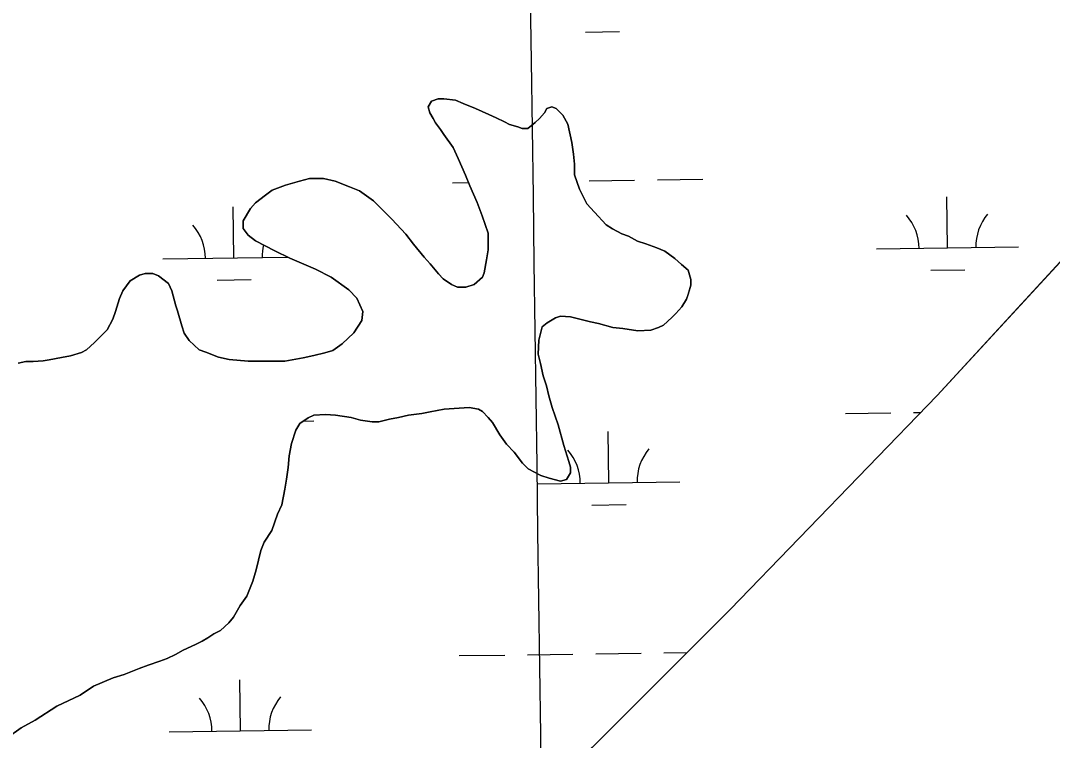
# Model space of a CAD drawing. Extents: x 3767014 to 3805179, y 361544 to 387384.
# Drawn here: x 3773365 to 3774090, y 379686 to 380192 of the extents above; entities that cross this region are included whole.
import ezdxf

# ---------------------------------------------------------------- set-up
doc = ezdxf.new("R2010")
doc.units = 0
for name, color, linetype in [('V-GRID-MAJR', 7, 'Continuous'), ('V-TOPO-SHOR', 7, 'Continuous'), ('V-WETL-SWMP', 7, 'Continuous')]:
    doc.layers.add(name, color=color, linetype=linetype)

msp = doc.modelspace()

# ---------------------------------------------------------------- linework, layer by layer
at = {"layer": 'V-GRID-MAJR'}
msp.add_spline([(3773902.222, 367002.175), (3773820.257, 373061.356), (3773738.277, 379121.596), (3773656.297, 385181.838), (3773656.283, 385182.897)], degree=3, dxfattribs=at)
at = {"layer": 'V-TOPO-SHOR'}
for points in [[(3773343.168, 379222.771), (3773454.659, 379340.764), (3773583.265, 379458.387), (3773603.069, 379484.861), (3773674.917, 379575.967), (3773766.977, 379680.709), (3773863.71, 379777.678), (3774009.393, 379927.997), (3774246.737, 380186.168), (3774365.994, 380314.674), (3774428.923, 380382.817), (3774514.778, 380472.773), (3774567.602, 380533.904)], [(3773521.27, 380050.826), (3773526.515, 380059.594), (3773530.015, 380063.685), (3773537.015, 380068.949), (3773541.683, 380072.457), (3773551.022, 380075.973), (3773560.946, 380078.904), (3773567.95, 380080.665), (3773577.879, 380080.678), (3773586.057, 380078.937), (3773595.989, 380074.859), (3773603, 380071.949), (3773612.937, 380064.953), (3773618.782, 380059.12), (3773625.798, 380052.122), (3773635.737, 380041.622), (3773641.002, 380034.62), (3773648.605, 380025.288), (3773652.699, 380020.62), (3773658.548, 380013.62), (3773662.056, 380010.12), (3773667.899, 380006.04), (3773671.989, 380004.293), (3773677.83, 380004.3), (3773683.666, 380006.059), (3773689.499, 380011.32), (3773690.664, 380014.243), (3773692.403, 380023.588), (3773693.564, 380030.598), (3773693.55, 380042.276), (3773689.448, 380054.535), (3773685.932, 380063.874), (3773680.662, 380075.545), (3773677.733, 380083.133), (3773672.464, 380094.807), (3773668.949, 380102.395), (3773662.517, 380111.73), (3773660.176, 380115.232), (3773656.666, 380119.899), (3773654.91, 380122.815), (3773652.57, 380126.901), (3773651.396, 380130.987), (3773653.729, 380135.079), (3773658.396, 380136.836), (3773662.486, 380136.84), (3773670.662, 380135.683), (3773675.921, 380133.352), (3773684.684, 380129.86), (3773694.031, 380125.783), (3773699.291, 380123.454), (3773705.134, 380120.54), (3773708.64, 380118.793), (3773714.483, 380117.048), (3773717.403, 380115.885), (3773721.491, 380115.889), (3773726.742, 380119.983), (3773729.658, 380122.907), (3773733.156, 380126.999), (3773734.905, 380129.922), (3773738.407, 380131.093), (3773741.328, 380129.928), (3773746.005, 380125.263), (3773749.518, 380118.842), (3773752.453, 380105.999), (3773753.63, 380097.826), (3773754.222, 380090.819), (3773754.232, 380083.227), (3773757.749, 380073.305), (3773763.016, 380062.799), (3773768.28, 380056.966), (3773776.465, 380048.217), (3773781.141, 380045.303), (3773787.568, 380041.807), (3773792.241, 380040.06), (3773798.67, 380036.564), (3773804.511, 380034.819), (3773812.107, 380031.909), (3773817.95, 380029.58), (3773824.962, 380024.333), (3773829.64, 380020.251), (3773834.315, 380016.17), (3773836.077, 380009.747), (3773836.081, 380005.659), (3773834.338, 379999.235), (3773833.172, 379995.729), (3773829.674, 379990.469), (3773825.593, 379985.792), (3773822.676, 379982.869), (3773816.844, 379977.606), (3773813.342, 379975.851), (3773808.089, 379974.092), (3773798.746, 379973.496), (3773788.233, 379975.234), (3773781.225, 379975.812), (3773771.294, 379978.718), (3773765.453, 379979.879), (3773756.106, 379982.204), (3773751.433, 379983.367), (3773744.424, 379983.942), (3773740.922, 379982.769), (3773735.088, 379979.259)], [(3773363.138, 379950.777), (3773368.393, 379951.953), (3773373.648, 379951.959), (3773380.655, 379952.551), (3773384.742, 379953.141), (3773393.5, 379954.902), (3773399.922, 379956.077), (3773407.51, 379958.422), (3773411.012, 379960.18), (3773416.845, 379965.443), (3773423.261, 379971.874), (3773425.594, 379974.212), (3773429.671, 379981.808), (3773431.418, 379987.066), (3773434.327, 379996.413), (3773436.655, 380001.672), (3773441.902, 380008.686), (3773448.323, 380012.78), (3773452.408, 380013.954), (3773457.663, 380013.96), (3773461.753, 380012.213), (3773468.768, 380006.966), (3773471.111, 380001.713), (3773474.041, 379991.207), (3773475.215, 379987.703), (3773478.148, 379977.196), (3773479.905, 379971.941), (3773483.415, 379966.69), (3773490.429, 379960.276), (3773495.105, 379958.529), (3773503.868, 379955.037), (3773511.462, 379953.292), (3773524.893, 379952.141), (3773534.236, 379952.153), (3773550.587, 379952.174), (3773563.432, 379954.525), (3773571.022, 379956.284), (3773578.61, 379958.048), (3773584.449, 379959.807), (3773590.867, 379964.484), (3773599.033, 379972.087), (3773604.861, 379980.852), (3773605.439, 379987.277), (3773601.339, 379996.616), (3773595.492, 380002.448), (3773583.218, 380011.193), (3773572.116, 380017.02), (3773554.003, 380024.587), (3773543.487, 380029.83), (3773530.048, 380036.822), (3773524.787, 380040.904), (3773521.276, 380045.571), (3773521.27, 380050.826)], [(3773735.088, 379979.259), (3773731.588, 379976.334), (3773729.263, 379966.989), (3773728.692, 379957.06), (3773730.451, 379950.64), (3773732.212, 379941.883), (3773734.557, 379934.877), (3773736.316, 379927.872), (3773738.663, 379919.699), (3773742.766, 379907.442), (3773746.872, 379892.847), (3773750.388, 379881.755), (3773751.562, 379877.67), (3773751.566, 379873.582), (3773748.652, 379868.906), (3773744.566, 379867.735), (3773736.388, 379870.059), (3773730.545, 379871.804), (3773721.782, 379876.466), (3773717.688, 379880.547), (3773711.839, 379888.133), (3773706.577, 379893.966), (3773701.898, 379900.384), (3773696.63, 379909.137), (3773693.708, 379912.637), (3773689.614, 379916.721), (3773686.691, 379918.468), (3773680.267, 379919.627), (3773669.756, 379919.031), (3773662.75, 379918.439), (3773652.826, 379916.676), (3773646.987, 379915.5), (3773637.644, 379914.321), (3773630.64, 379912.562), (3773624.217, 379911.386), (3773616.627, 379909.625), (3773611.956, 379909.619), (3773603.778, 379910.776), (3773597.353, 379912.521), (3773586.255, 379914.259), (3773579.247, 379914.835), (3773571.074, 379914.241), (3773566.988, 379912.484), (3773561.153, 379908.39), (3773558.239, 379903.712), (3773555.331, 379894.367), (3773553.59, 379885.606), (3773553.014, 379877.428), (3773551.857, 379869.252), (3773550.698, 379862.242), (3773548.376, 379851.144), (3773545.463, 379844.717), (3773541.39, 379833.034), (3773536.145, 379824.852), (3773533.814, 379819.009), (3773530.327, 379805.574), (3773528, 379797.396), (3773523.927, 379786.88), (3773519.263, 379780.449), (3773514.602, 379772.269), (3773511.102, 379768.178), (3773505.269, 379762.914), (3773500.6, 379760.573), (3773496.516, 379757.649), (3773492.43, 379755.308), (3773487.763, 379752.967), (3773479.008, 379748.869), (3773473.755, 379745.94), (3773467.92, 379743.016), (3773462.667, 379741.257), (3773454.493, 379738.328), (3773448.073, 379735.983), (3773437.566, 379731.883), (3773429.979, 379729.538), (3773415.97, 379723.681), (3773406.636, 379717.246), (3773390.292, 379709.635), (3773375.123, 379699.688), (3773365.2, 379694.421), (3773354.698, 379686.817)]]:
    msp.add_lwpolyline(points, dxfattribs=at)
at = {"layer": 'V-WETL-SWMP'}
for p, q in [((3773761.987, 380183.702), (3773785.984, 380184.035)), ((3774246.737, 380186.169), (3774009.392, 379927.997)), ((3773653.728, 380135.078), (3773651.397, 380130.987)), ((3773658.397, 380136.835), (3773653.728, 380135.078)), ((3773662.485, 380136.84), (3773658.397, 380136.835)), ((3773670.662, 380135.682), (3773662.485, 380136.84)), ((3773675.92, 380133.353), (3773670.662, 380135.682)), ((3773684.684, 380129.86), (3773675.92, 380133.353)), ((3773651.397, 380130.987), (3773652.57, 380126.901)), ((3773652.57, 380126.901), (3773654.911, 380122.816)), ((3773694.032, 380125.783), (3773684.684, 380129.86)), ((3773699.291, 380123.454), (3773694.032, 380125.783)), ((3773733.156, 380126.999), (3773729.658, 380122.907)), ((3773734.905, 380129.921), (3773733.156, 380126.999)), ((3773738.407, 380131.093), (3773734.905, 380129.921)), ((3773741.328, 380129.928), (3773738.407, 380131.093)), ((3773746.006, 380125.262), (3773741.328, 380129.928)), ((3773749.517, 380118.843), (3773746.006, 380125.262)), ((3773654.911, 380122.816), (3773656.666, 380119.898)), ((3773656.666, 380119.898), (3773660.175, 380115.231)), ((3773705.134, 380120.541), (3773699.291, 380123.454)), ((3773708.64, 380118.794), (3773705.134, 380120.541)), ((3773714.482, 380117.049), (3773708.64, 380118.794)), ((3773717.403, 380115.884), (3773714.482, 380117.049)), ((3773726.741, 380119.983), (3773721.491, 380115.889)), ((3773729.658, 380122.907), (3773726.741, 380119.983)), ((3773752.453, 380105.999), (3773749.517, 380118.843)), ((3773660.175, 380115.231), (3773662.516, 380111.73)), ((3773662.516, 380111.73), (3773668.95, 380102.394)), ((3773721.491, 380115.889), (3773717.403, 380115.884)), ((3773668.95, 380102.394), (3773672.463, 380094.807)), ((3773753.63, 380097.825), (3773752.453, 380105.999)), ((3773754.223, 380090.819), (3773753.63, 380097.825)), ((3773672.463, 380094.807), (3773677.733, 380083.134)), ((3773754.232, 380083.227), (3773754.223, 380090.819)), ((3773567.951, 380080.666), (3773560.946, 380078.905)), ((3773577.879, 380080.678), (3773567.951, 380080.666)), ((3773586.056, 380078.936), (3773577.879, 380080.678)), ((3773677.733, 380083.134), (3773680.662, 380075.546)), ((3773757.748, 380073.304), (3773754.232, 380083.227)), ((3773551.022, 380075.973), (3773541.683, 380072.458)), ((3773560.946, 380078.905), (3773551.022, 380075.973)), ((3773595.989, 380074.86), (3773586.056, 380078.936)), ((3773603, 380071.949), (3773595.989, 380074.86)), ((3773668.605, 380077.754), (3773679.75, 380077.909)), ((3773680.662, 380075.546), (3773685.932, 380063.874)), ((3773763.016, 380062.799), (3773757.748, 380073.304)), ((3773764.596, 380079.088), (3773796.593, 380079.532)), ((3773812.591, 380079.754), (3773844.588, 380080.199)), ((3773537.016, 380068.949), (3773530.015, 380063.685)), ((3773541.683, 380072.458), (3773537.016, 380068.949)), ((3773612.936, 380064.953), (3773603, 380071.949)), ((3774016.593, 380031.841), (3774016.093, 380067.838)), ((3773514.733, 380024.87), (3773514.233, 380060.866)), ((3773526.516, 380059.593), (3773521.271, 380050.827)), ((3773530.015, 380063.685), (3773526.516, 380059.593)), ((3773618.782, 380059.121), (3773612.936, 380064.953)), ((3773625.798, 380052.122), (3773618.782, 380059.121)), ((3773685.932, 380063.874), (3773689.447, 380054.534)), ((3773768.279, 380056.966), (3773763.016, 380062.799)), ((3773635.738, 380041.622), (3773625.798, 380052.122)), ((3773689.447, 380054.534), (3773693.55, 380042.276)), ((3773776.465, 380048.216), (3773768.279, 380056.966)), ((3773521.271, 380050.827), (3773521.277, 380045.571)), ((3773521.277, 380045.571), (3773524.786, 380040.904)), ((3773781.14, 380045.302), (3773776.465, 380048.216)), ((3773787.568, 380041.806), (3773781.14, 380045.302)), ((3773524.786, 380040.904), (3773530.047, 380036.822)), ((3773641.002, 380034.621), (3773635.738, 380041.622)), ((3773693.55, 380042.276), (3773693.564, 380030.597)), ((3773792.242, 380040.06), (3773787.568, 380041.806)), ((3773798.67, 380036.564), (3773792.242, 380040.06)), ((3773530.047, 380036.822), (3773543.487, 380029.831)), ((3773543.487, 380029.831), (3773554.004, 380024.588)), ((3773648.605, 380025.287), (3773641.002, 380034.621)), ((3773693.564, 380030.597), (3773692.404, 380023.588)), ((3773804.511, 380034.819), (3773798.67, 380036.564)), ((3773812.106, 380031.909), (3773804.511, 380034.819)), ((3773817.949, 380029.58), (3773812.106, 380031.909)), ((3773966.597, 380031.147), (3774066.588, 380032.536)), ((3773464.738, 380024.175), (3773552.389, 380025.393)), ((3773554.004, 380024.588), (3773572.116, 380017.019)), ((3773652.699, 380020.62), (3773648.605, 380025.287)), ((3773692.404, 380023.588), (3773690.664, 380014.243)), ((3773824.963, 380024.333), (3773817.949, 380029.58)), ((3773829.639, 380020.251), (3773824.963, 380024.333)), ((3773572.116, 380017.019), (3773583.219, 380011.193)), ((3773658.547, 380013.62), (3773652.699, 380020.62)), ((3773834.316, 380016.169), (3773829.639, 380020.251)), ((3773836.076, 380009.747), (3773834.316, 380016.169)), ((3774004.808, 380016.245), (3774028.806, 380016.579)), ((3773441.903, 380008.686), (3773436.656, 380001.672)), ((3773448.322, 380012.781), (3773441.903, 380008.686)), ((3773452.408, 380013.954), (3773448.322, 380012.781)), ((3773457.664, 380013.96), (3773452.408, 380013.954)), ((3773461.753, 380012.213), (3773457.664, 380013.96)), ((3773468.767, 380006.966), (3773461.753, 380012.213)), ((3773502.949, 380009.274), (3773526.946, 380009.607)), ((3773583.219, 380011.193), (3773595.492, 380002.448)), ((3773662.055, 380010.12), (3773658.547, 380013.62)), ((3773667.899, 380006.04), (3773662.055, 380010.12)), ((3773689.499, 380011.321), (3773683.666, 380006.059)), ((3773690.664, 380014.243), (3773689.499, 380011.321)), ((3773836.081, 380005.659), (3773836.076, 380009.747)), ((3773436.656, 380001.672), (3773434.326, 379996.413)), ((3773471.11, 380001.713), (3773468.767, 380006.966)), ((3773474.042, 379991.206), (3773471.11, 380001.713)), ((3773595.492, 380002.448), (3773601.339, 379996.616)), ((3773671.989, 380004.293), (3773667.899, 380006.04)), ((3773677.829, 380004.3), (3773671.989, 380004.293)), ((3773683.666, 380006.059), (3773677.829, 380004.3)), ((3773834.337, 379999.234), (3773836.081, 380005.659)), ((3773434.326, 379996.413), (3773431.418, 379987.066)), ((3773601.339, 379996.616), (3773605.438, 379987.277)), ((3773829.675, 379990.469), (3773833.173, 379995.729)), ((3773833.173, 379995.729), (3773834.337, 379999.234)), ((3773431.418, 379987.066), (3773429.672, 379981.808)), ((3773475.214, 379987.703), (3773474.042, 379991.206)), ((3773478.147, 379977.196), (3773475.214, 379987.703)), ((3773605.438, 379987.277), (3773604.862, 379980.853)), ((3773825.593, 379985.792), (3773829.675, 379990.469)), ((3773429.672, 379981.808), (3773425.594, 379974.212)), ((3773604.862, 379980.853), (3773599.033, 379972.086)), ((3773731.587, 379976.335), (3773735.087, 379979.259)), ((3773735.087, 379979.259), (3773740.923, 379982.77)), ((3773740.923, 379982.77), (3773744.425, 379983.942)), ((3773744.425, 379983.942), (3773751.433, 379983.366)), ((3773751.433, 379983.366), (3773756.106, 379982.204)), ((3773756.106, 379982.204), (3773765.453, 379979.88)), ((3773765.453, 379979.88), (3773771.294, 379978.719)), ((3773816.844, 379977.606), (3773822.677, 379982.869)), ((3773822.677, 379982.869), (3773825.593, 379985.792)), ((3773423.261, 379971.873), (3773416.845, 379965.442)), ((3773425.594, 379974.212), (3773423.261, 379971.873)), ((3773479.905, 379971.942), (3773478.147, 379977.196)), ((3773483.415, 379966.691), (3773479.905, 379971.942)), ((3773599.033, 379972.086), (3773590.867, 379964.485)), ((3773729.263, 379966.989), (3773731.587, 379976.335)), ((3773771.294, 379978.719), (3773781.224, 379975.811)), ((3773781.224, 379975.811), (3773788.233, 379975.235)), ((3773788.233, 379975.235), (3773798.746, 379973.496)), ((3773798.746, 379973.496), (3773808.089, 379974.092)), ((3773808.089, 379974.092), (3773813.342, 379975.85)), ((3773813.342, 379975.85), (3773816.844, 379977.606)), ((3773416.845, 379965.442), (3773411.012, 379960.179)), ((3773490.43, 379960.276), (3773483.415, 379966.691)), ((3773590.867, 379964.485), (3773584.449, 379959.806)), ((3773728.691, 379957.06), (3773729.263, 379966.989)), ((3773407.51, 379958.423), (3773399.922, 379956.078)), ((3773411.012, 379960.179), (3773407.51, 379958.423)), ((3773495.104, 379958.529), (3773490.43, 379960.276)), ((3773503.868, 379955.036), (3773495.104, 379958.529)), ((3773578.611, 379958.047), (3773571.022, 379956.285)), ((3773584.449, 379959.806), (3773578.611, 379958.047)), ((3773368.393, 379951.952), (3773363.138, 379950.778)), ((3773373.648, 379951.959), (3773368.393, 379951.952)), ((3773380.655, 379952.551), (3773373.648, 379951.959)), ((3773384.742, 379953.14), (3773380.655, 379952.551)), ((3773393.499, 379954.902), (3773384.742, 379953.14)), ((3773399.922, 379956.078), (3773393.499, 379954.902)), ((3773511.462, 379953.293), (3773503.868, 379955.036)), ((3773524.894, 379952.142), (3773511.462, 379953.293)), ((3773534.237, 379952.153), (3773524.894, 379952.142)), ((3773550.588, 379952.173), (3773534.237, 379952.153)), ((3773563.433, 379954.524), (3773550.588, 379952.173)), ((3773571.022, 379956.285), (3773563.433, 379954.524)), ((3773730.45, 379950.639), (3773728.691, 379957.06)), ((3773732.213, 379941.882), (3773730.45, 379950.639)), ((3773734.557, 379934.877), (3773732.213, 379941.882)), ((3773736.317, 379927.872), (3773734.557, 379934.877)), ((3773738.663, 379919.699), (3773736.317, 379927.872)), ((3774009.392, 379927.997), (3773863.711, 379777.679)), ((3773566.987, 379912.483), (3773571.073, 379914.24)), ((3773571.073, 379914.24), (3773579.248, 379914.834)), ((3773579.248, 379914.834), (3773586.256, 379914.259)), ((3773586.256, 379914.259), (3773597.353, 379912.52)), ((3773630.639, 379912.561), (3773637.644, 379914.321)), ((3773637.644, 379914.321), (3773646.986, 379915.5)), ((3773646.986, 379915.5), (3773652.825, 379916.675)), ((3773652.825, 379916.675), (3773662.75, 379918.439)), ((3773662.75, 379918.439), (3773669.757, 379919.032)), ((3773669.757, 379919.032), (3773680.267, 379919.628)), ((3773680.267, 379919.628), (3773686.692, 379918.468)), ((3773686.692, 379918.468), (3773689.614, 379916.72)), ((3773689.614, 379916.72), (3773693.707, 379912.637)), ((3773742.766, 379907.441), (3773738.663, 379919.699)), ((3773944.795, 379915.401), (3773976.792, 379915.845)), ((3773992.79, 379916.068), (3773997.899, 379916.139)), ((3773558.239, 379903.713), (3773561.153, 379908.389)), ((3773561.153, 379908.389), (3773566.987, 379912.483)), ((3773563.599, 379910.106), (3773570.923, 379910.207)), ((3773597.353, 379912.52), (3773603.779, 379910.776)), ((3773603.779, 379910.776), (3773611.956, 379909.618)), ((3773611.956, 379909.618), (3773616.628, 379909.624)), ((3773616.628, 379909.624), (3773624.217, 379911.385)), ((3773624.217, 379911.385), (3773630.639, 379912.561)), ((3773693.707, 379912.637), (3773696.631, 379909.137)), ((3773696.631, 379909.137), (3773701.897, 379900.384)), ((3773746.871, 379892.847), (3773742.766, 379907.441)), ((3773555.33, 379894.367), (3773558.239, 379903.713)), ((3773701.897, 379900.384), (3773706.577, 379893.966)), ((3773778.392, 379866.655), (3773777.892, 379902.651)), ((3773553.589, 379885.605), (3773555.33, 379894.367)), ((3773706.577, 379893.966), (3773711.839, 379888.133)), ((3773750.388, 379881.756), (3773746.871, 379892.847)), ((3773553.015, 379877.429), (3773553.589, 379885.605)), ((3773711.839, 379888.133), (3773717.688, 379880.548)), ((3773551.857, 379869.252), (3773553.015, 379877.429)), ((3773717.688, 379880.548), (3773721.781, 379876.465)), ((3773751.561, 379877.669), (3773750.388, 379881.756)), ((3773751.566, 379873.582), (3773751.561, 379877.669)), ((3773721.781, 379876.465), (3773730.546, 379871.804)), ((3773730.546, 379871.804), (3773736.388, 379870.06)), ((3773748.652, 379868.907), (3773751.566, 379873.582)), ((3773550.697, 379862.243), (3773551.857, 379869.252)), ((3773728.397, 379865.96), (3773828.387, 379867.349)), ((3773736.388, 379870.06), (3773744.566, 379867.734)), ((3773744.566, 379867.734), (3773748.652, 379868.907)), ((3773548.375, 379851.145), (3773550.697, 379862.243)), ((3773545.463, 379844.718), (3773548.375, 379851.145)), ((3773766.608, 379851.059), (3773790.605, 379851.392)), ((3773541.389, 379833.034), (3773545.463, 379844.718)), ((3773536.144, 379824.852), (3773541.389, 379833.034)), ((3773533.815, 379819.009), (3773536.144, 379824.852)), ((3773530.327, 379805.574), (3773533.815, 379819.009)), ((3773528.001, 379797.396), (3773530.327, 379805.574)), ((3773523.926, 379786.88), (3773528.001, 379797.396)), ((3773519.263, 379780.45), (3773523.926, 379786.88)), ((3773514.601, 379772.269), (3773519.263, 379780.45)), ((3773863.711, 379777.679), (3773766.976, 379680.709)), ((3773511.102, 379768.177), (3773514.601, 379772.269)), ((3773500.6, 379760.573), (3773505.269, 379762.915)), ((3773505.269, 379762.915), (3773511.102, 379768.177)), ((3773487.762, 379752.966), (3773492.431, 379755.308)), ((3773492.431, 379755.308), (3773496.516, 379757.648)), ((3773496.516, 379757.648), (3773500.6, 379760.573)), ((3773473.755, 379745.941), (3773479.007, 379748.868)), ((3773479.007, 379748.868), (3773487.762, 379752.966)), ((3773769.217, 379746.445), (3773801.214, 379746.889)), ((3773817.212, 379747.112), (3773833.442, 379747.337)), ((3773454.494, 379738.327), (3773462.666, 379741.256)), ((3773462.666, 379741.256), (3773467.919, 379743.015)), ((3773467.919, 379743.015), (3773473.755, 379745.941)), ((3773673.226, 379745.111), (3773705.223, 379745.556)), ((3773721.222, 379745.778), (3773753.218, 379746.223)), ((3773437.567, 379731.883), (3773448.073, 379735.983)), ((3773448.073, 379735.983), (3773454.494, 379738.327)), ((3773415.97, 379723.681), (3773429.978, 379729.538)), ((3773429.978, 379729.538), (3773437.567, 379731.883)), ((3773519.354, 379692.227), (3773518.854, 379728.224)), ((3773406.635, 379717.246), (3773415.97, 379723.681)), ((3773390.293, 379709.635), (3773406.635, 379717.246)), ((3773375.122, 379699.689), (3773390.293, 379709.635)), ((3773365.201, 379694.421), (3773375.122, 379699.689)), ((3773354.699, 379686.817), (3773365.201, 379694.421)), ((3773469.359, 379691.533), (3773569.349, 379692.921))]:
    msp.add_line(p, q, dxfattribs=at)
for centre, start, end in [((3773961.348, 380031.549), 0.024037, 41.567696), ((3774071.824, 380033.083), 140.024034, 181.567693), ((3773459.489, 380024.577), 0.024037, 41.567696), ((3773569.964, 380026.112), 167.176032, 181.567693), ((3773723.148, 379866.362), 0.024037, 41.567696), ((3773833.623, 379867.897), 140.024034, 181.567693), ((3773464.11, 379691.934), 0.024037, 41.567696), ((3773574.585, 379693.469), 140.024034, 181.567693)]:
    msp.add_arc(centre, 35.246, start, end, dxfattribs=at)

doc.saveas('drawing.dxf')
